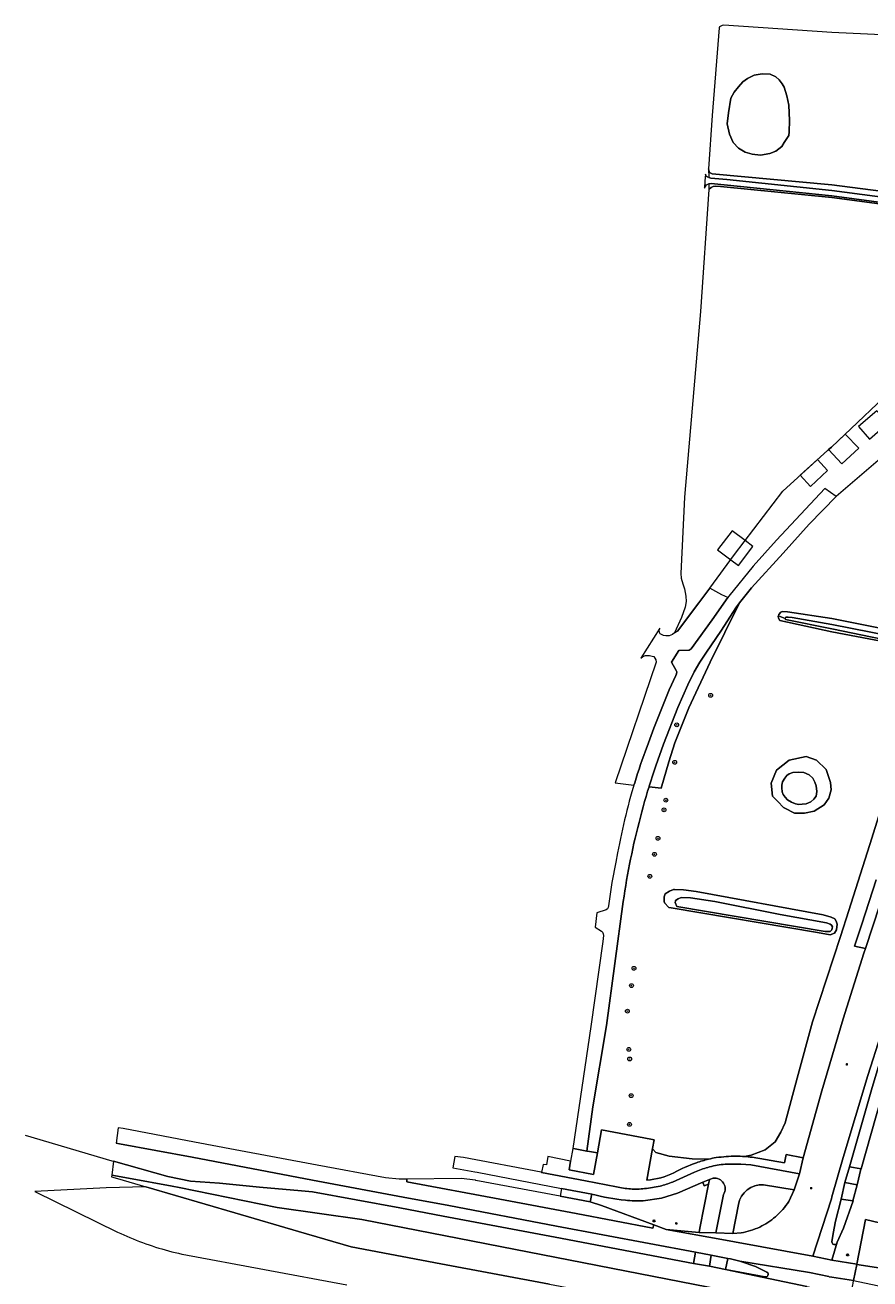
# Model space of a CAD drawing. Header units: metres. Extents: x 152610 to 160096, y 456114 to 462495.
# Tile 412 of 656: x 156831 to 157008, y 460548 to 460811. Entities that reach past the tile are written whole.
import ezdxf
from ezdxf.enums import TextEntityAlignment as Align

# ---------------------------------------------------------------- set-up
doc = ezdxf.new("R2010")
doc.units = ezdxf.units.M
doc.header["$LTSCALE"] = 0.5
doc.layers.get('0').update_dxf_attribs({"linetype": 'CONTINUOUS'})
for name, color, linetype, lineweight in [('B-PV-GR-BEPLANTING_CULTUUR_VASTE PLANTENVAK-GV', 251, 'CONTINUOUS', 18), ('B-PV-GR-BOOM-S', 251, 'CONTINUOUS', 25), ('B-PV-GR-BOS_LOOF-GV', 251, 'CONTINUOUS', 13), ('B-PV-IE-MEUBILAIR-S', 251, 'CONTINUOUS', 25), ('B-PV-OG-BEBOUWING_OVERBOUWING-GV', 251, 'CONTINUOUS', 18), ('B-PV-OG-BEBOUWING_SCHUUR-GV', 251, 'CONTINUOUS', 18), ('B-PV-OG-TERREIN_BEGROEID-GV', 251, 'CONTINUOUS', 18), ('B-PV-OG-TERREIN_OEVER-GV', 251, 'CONTINUOUS', 18), ('B-PV-OG-WATER_MEER-GV', 251, 'CONTINUOUS', 18), ('B-PV-OG-WATER_SLOOT-GV', 251, 'CONTINUOUS', 18), ('B-PV-VH-GESLOTENVERHARDING_ASFALT-GV', 251, 'CONTINUOUS', 18), ('B-PV-VH-GESLOTENVERHARDING_BETON-GV', 251, 'CONTINUOUS', 18), ('B-PV-VH-HALFVERHARDING_GRASBETONSTEEN-GV', 251, 'CONTINUOUS', 18), ('B-PV-VH-ONVERHARD_ZAND-GV', 251, 'CONTINUOUS', 18), ('B-PV-VH-OPENVERHARDING_BETONSTRAATSTEEN-GV', 251, 'CONTINUOUS', 18), ('B-PV-VH-OPENVERHARDING_TEGEL-GV', 251, 'CONTINUOUS', 18)]:
    doc.layers.add(name, color=color, linetype=linetype, lineweight=lineweight)
doc.styles.add('NLCS-ISO', font='NLCS-ISO.ttf')

# ---------------------------------------------------------------- blocks, each defined once
blk = doc.blocks.new('SIE-MEUBILAIR_PAAL_LICHTMAST-SO')
for points in [[(-0.6, 0), (-1, 0)], [(-0.7, 0.7), (-0.4, 0.4)], [(0, 1), (0, 0.6)], [(0.4, 0.4), (0.7, 0.7)], [(1, 0), (0.6, 0)], [(-0.7, -0.7), (-0.4, -0.4)], [(0, -0.6), (0, -1)], [(0.4, -0.4), (0.7, -0.7)]]:
    blk.add_lwpolyline(points)
blk.add_circle((0, 0), 0.5)
blk = doc.blocks.new('SIE-MEUBILAIR_PUT_RIOOLPUT-SO')
blk.add_ellipse((0, 0), major_axis=(1.25, 0), ratio=0.54)
at = {"style": 'NLCS-ISO'}
blk.add_text('ri', height=0.75, dxfattribs=at).set_placement((0, 0.1), align=Align.MIDDLE_CENTER)
blk = doc.blocks.new('SGR-BOOM_GBKN-SO')
at = {"linetype": 'ByBlock', "lineweight": 18}
h = blk.add_hatch(color=0, dxfattribs=at)
h.dxf.hatch_style = 1
edge = h.paths.add_edge_path()
edge.add_arc((0, 0), 0.25, 0, 360)
at = {"color": 0, "linetype": 'ByBlock', "lineweight": 18}
for radius in [2, 0.25]:
    blk.add_circle((0, 0), radius, dxfattribs=at)
at = {"color": 0, "linetype": 'ByBlock', "lineweight": 18, "style": 'NLCS-ISO'}
blk.add_attdef('SOORT', (2.5, 0), '', height=1.5, dxfattribs=at)

msp = doc.modelspace()

# ---------------------------------------------------------------- linework, layer by layer
at = {"layer": 'B-PV-GR-BEPLANTING_CULTUUR_VASTE PLANTENVAK-GV'}
for points in [[(156985.688, 460567.931, 0.3762786), (156980.398, 460563.799)], [(156988.151, 460561.209, 0.0690523), (156990.98, 460564.434)], [(156980.941, 460557.822, 0.0665305), (156984.853, 460559.072)], [(156984.853, 460559.072, 0.0700866), (156988.151, 460561.209)]]:
    msp.add_lwpolyline(points, format="xyb", dxfattribs=at)
at = {"layer": 'B-PV-GR-BEPLANTING_CULTUUR_VASTE PLANTENVAK-GV', "flags": 128}
for points in [[(156990.98, 460564.434), (156992.087, 460566.837), (156985.688, 460567.931)], [(156980.398, 460563.799), (156979.201, 460557.723)], [(156979.201, 460557.723), (156980.941, 460557.822)]]:
    msp.add_lwpolyline(points, dxfattribs=at)
at = {"layer": 'B-PV-GR-BOS_LOOF-GV', "flags": 128}
for points in [[(157047.781, 460768.473), (157000, 460774.87), (156976.63, 460777.194), (156975.652, 460777.214), (156975.116, 460777.189), (156974.663, 460776.985), (156974.223, 460776.518), (156972.47, 460750.973), (156969.115, 460712.021), (156968.344, 460696.042), (156968.395, 460695.1), (156968.72, 460693.909), (156969.129, 460692.861), (156969.408, 460691.324), (156969.412, 460690.203), (156969.225, 460689.022), (156968.445, 460686.826), (156967.001, 460683.637), (156967.65, 460683.985), (156972.134, 460689.885), (156974.419, 460692.996), (156979.599, 460700.05), (156989.688, 460713.338), (156999.121, 460721.892), (156999.875, 460722.524), (157014.92, 460736.762)], [(157017.983, 460726.862), (157000.853, 460712.169), (156995.232, 460706.368), (156989.791, 460700.329), (156983.149, 460693.047), (156980.644, 460689.92), (156974.495, 460677.434), (156970.002, 460667.925), (156967.049, 460660.555), (156965.779, 460656.586), (156964.217, 460651.039), (156961.661, 460651.331), (156961.374, 460650.39), (156961.053, 460649.311), (156960.739, 460648.23), (156960.432, 460647.146), (156960.134, 460646.06), (156959.843, 460644.973), (156959.56, 460643.883), (156959.284, 460642.791), (156959.017, 460641.698), (156958.757, 460640.602), (156958.505, 460639.505), (156958.261, 460638.406), (156958.024, 460637.305), (156957.796, 460636.203), (156957.575, 460635.098), (156957.362, 460633.993), (156957.157, 460632.886), (156956.96, 460631.777), (156956.771, 460630.667), (156956.589, 460629.556), (156956.416, 460628.444), (156956.25, 460627.33), (156952.77, 460601.34), (156949.911, 460584.286), (156948.64, 460574.995), (156948.733, 460574.977), (156950.865, 460574.645), (156951.679, 460579.473), (156962.016, 460577.506), (156962.709, 460577.374), (156962.385, 460575.534), (156962.437, 460575.38), (156963.052, 460574.714), (156965.892, 460573.936), (156970.735, 460573.356), (156974.146, 460573.292)], [(157016.64, 460680.706), (157000, 460683.854), (156989.087, 460686.204), (156988.823, 460686.692), (156988.762, 460687.097), (156988.778, 460687.141), (156988.904, 460687.479), (156989.284, 460687.922), (156989.594, 460688.09), (156990.703, 460688.034), (157000, 460686.643), (157013.263, 460683.955)], [(156981.659, 460573.846), (156983.084, 460574.111), (156986.038, 460575.265), (156988.107, 460576.941), (156989.293, 460578.972), (156990.169, 460580.906), (156992.714, 460590.286), (156995.895, 460602.1), (157001.794, 460619.992), (157002.345, 460621.677), (157002.998, 460623.644), (157007.946, 460639.225), (157012.062, 460652.393)]]:
    msp.add_lwpolyline(points, dxfattribs=at)
for points in [[(156994.571, 460657.667), (156996.762, 460656.912), (156998.801, 460654.976), (156999.705, 460652.262), (156999.83, 460650.725), (156999.318, 460648.984), (156998.344, 460647.559), (156996.249, 460646.265), (156994.266, 460645.824), (156992.132, 460645.845), (156990.093, 460646.86), (156989.861, 460646.976), (156988.636, 460648.245), (156987.532, 460649.387), (156987.242, 460652.114), (156988.397, 460654.81), (156991.057, 460656.926)], [(156966.76, 460629.787), (156966.998, 460629.782), (156968.906, 460629.746), (156971.507, 460629.397), (156998.187, 460624.523), (156999.874, 460624.045), (157000.586, 460623.694), (157000.914, 460623.195), (157001.112, 460622.521), (157000.943, 460621.394), (157000.522, 460620.659), (156999.643, 460620.341), (156996.984, 460620.801), (156966.314, 460625.961), (156965.842, 460626.04), (156964.933, 460627.038), (156964.813, 460627.372), (156964.823, 460627.808), (156964.834, 460628.278), (156965.022, 460628.875), (156965.95, 460629.498)]]:
    msp.add_lwpolyline(points, close=True, dxfattribs=at)
at = {"layer": 'B-PV-GR-BOS_LOOF-GV'}
for points in [[(156974.146, 460573.292, -0.0171572), (156975.749, 460573.612)], [(156975.749, 460573.612, -0.0381093), (156979.923, 460573.901)], [(156979.923, 460573.901, -0.0167613), (156981.659, 460573.846)]]:
    msp.add_lwpolyline(points, format="xyb", dxfattribs=at)
at = {"layer": 'B-PV-OG-BEBOUWING_OVERBOUWING-GV', "flags": 128}
msp.add_lwpolyline([(156981.8, 460702.948), (156979.064, 460705.022), (156976.033, 460701.023), (156978.783, 460698.939), (156980.392, 460697.719), (156983.423, 460701.718)], close=True, dxfattribs=at)
at = {"layer": 'B-PV-OG-BEBOUWING_SCHUUR-GV', "flags": 128}
for points in [[(157011.703, 460727.54), (157009.423, 460730.168), (157005.569, 460726.826), (157007.849, 460724.197)], [(157005.623, 460722.347), (157002.778, 460725.272), (156999.875, 460722.524), (156999.288, 460722.032), (157002.09, 460719.06)], [(156999.085, 460717.643), (156996.961, 460719.933), (156993.314, 460716.626), (156995.477, 460714.295)]]:
    msp.add_lwpolyline(points, close=True, dxfattribs=at)
at = {"layer": 'B-PV-OG-TERREIN_BEGROEID-GV', "flags": 128}
for points in [[(156958.503, 460651.693), (156958.651, 460652.18), (156958.95, 460653.141), (156959.258, 460654.1), (156959.573, 460655.057), (156959.895, 460656.011), (156960.226, 460656.962), (156960.563, 460657.911), (156960.909, 460658.857), (156961.261, 460659.801), (156962.672, 460663.658), (156965.88, 460671.68), (156967.27, 460674.651), (156967.425, 460675.011), (156967.459, 460675.411), (156967.341, 460675.697), (156966.345, 460677.452), (156967.906, 460679.93), (156970.075, 460679.98), (156970.458, 460680.252), (156974.872, 460686.343), (156978.197, 460691.013), (156976.942, 460691.603), (156974.419, 460692.996), (156972.134, 460689.885), (156967.65, 460683.985), (156967.001, 460683.637), (156966.585, 460683.255), (156965.87, 460682.966), (156965.167, 460682.964), (156964.714, 460683.046), (156964.556, 460683.12), (156964.284, 460683.247), (156963.961, 460683.425), (156963.853, 460683.675), (156963.816, 460684.176), (156963.898, 460684.605), (156959.966, 460678.3), (156960.37, 460678.659), (156960.918, 460678.876), (156961.752, 460678.866), (156962.312, 460678.723), (156962.671, 460678.631), (156963.115, 460677.953), (156963.128, 460677.464), (156954.53, 460652.147)], [(156980.644, 460689.92), (156979.979, 460689.09), (156976.74, 460683.953), (156973.701, 460679.561), (156972.285, 460677.441), (156971.103, 460675.405), (156969.769, 460672.716), (156967.718, 460667.981), (156964.715, 460660.251), (156963.097, 460655.749), (156962.737, 460654.682), (156962.385, 460653.613), (156962.041, 460652.541), (156961.704, 460651.466), (156961.661, 460651.331), (156964.217, 460651.039), (156965.779, 460656.586), (156967.049, 460660.555), (156970.002, 460667.925), (156974.495, 460677.434)]]:
    msp.add_lwpolyline(points, close=True, dxfattribs=at)
for points in [[(157012.062, 460652.393), (157007.946, 460639.225), (157002.998, 460623.644), (157002.345, 460621.677), (157001.794, 460619.992), (156995.895, 460602.1), (156992.714, 460590.286), (156990.169, 460580.906), (156989.293, 460578.972), (156988.107, 460576.941), (156986.038, 460575.265), (156983.084, 460574.111), (156981.659, 460573.846)], [(156993.948, 460573.573), (156997.876, 460587.596), (157002.321, 460602.735), (157006.676, 460616.436), (157007.008, 460617.447), (157004.738, 460617.923), (157006.255, 460622.524), (157009.305, 460631.811)], [(157009.305, 460631.811), (157006.255, 460622.524), (157004.738, 460617.923), (157007.008, 460617.447), (157011.485, 460631.077)], [(156962.385, 460575.534), (156961.215, 460568.879)], [(156974.146, 460573.292), (156970.735, 460573.356), (156965.892, 460573.936), (156963.052, 460574.714), (156962.437, 460575.38), (156962.385, 460575.534)], [(156983.281, 460573.684), (156990.04, 460572.508), (156990.429, 460574.246), (156993.948, 460573.573)], [(156940.794, 460547.105), (156918.044, 460551.379), (156899.188, 460554.938), (156888.182, 460558.138), (156874.844, 460562.021), (156856.178, 460567.486), (156847.843, 460567.315), (156832.911, 460566.487), (156850.261, 460558.011), (156850.906, 460557.709), (156851.554, 460557.415), (156852.206, 460557.128), (156852.86, 460556.848), (156853.518, 460556.576), (156854.179, 460556.311), (156854.843, 460556.054), (156855.509, 460555.804), (156856.179, 460555.561), (156856.851, 460555.326), (156857.525, 460555.099), (156858.203, 460554.879), (156858.882, 460554.667), (156859.564, 460554.462), (156860.248, 460554.265), (156860.935, 460554.076), (156861.623, 460553.894), (156862.314, 460553.721), (156863.006, 460553.555), (156863.7, 460553.397), (156863.826, 460553.369), (156898.343, 460546.956)], [(156949.695, 460565.924), (156949.353, 460564.314), (156951.7, 460563.576), (156962.665, 460559.494), (156965.277, 460558.522), (156972.195, 460557.926), (156972.309, 460558.795), (156974.114, 460568.028), (156973.222, 460567.736), (156972.936, 460568.504), (156967.621, 460566.146), (156964.243, 460565.124), (156960.449, 460564.587)]]:
    msp.add_lwpolyline(points, dxfattribs=at)
at = {"layer": 'B-PV-OG-TERREIN_BEGROEID-GV'}
for points in [[(156966.883, 460570.442, -0.0412426), (156971.605, 460572.541)], [(156971.605, 460572.541, -0.0277295), (156974.146, 460573.292)], [(156981.659, 460573.846, -0.0159932), (156983.281, 460573.684)], [(156961.215, 460568.879, 0.0936645), (156966.883, 460570.442)], [(156956.706, 460564.683, -0.0375234), (156949.695, 460565.924)], [(156960.449, 460564.587, -0.0454225), (156956.706, 460564.683)]]:
    msp.add_lwpolyline(points, format="xyb", dxfattribs=at)
at = {"layer": 'B-PV-OG-TERREIN_OEVER-GV', "flags": 128}
for points in [[(156990.018, 460786.353), (156990.931, 460787.834), (156991.06, 460788.61), (156991.124, 460791.007), (156990.97, 460794.178), (156990.558, 460796.167), (156989.961, 460797.973), (156989.578, 460798.708), (156988.935, 460799.544), (156988.27, 460800.132), (156987.05, 460800.69), (156985.341, 460800.809), (156983.671, 460800.472), (156982.302, 460799.788), (156981.343, 460799.077), (156980.418, 460798.03), (156979.503, 460796.907), (156978.828, 460795.7), (156978.301, 460792.587), (156978.022, 460790.32), (156978.518, 460788.164), (156979.318, 460786.401), (156980.445, 460785.229), (156981.845, 460784.39), (156983.29, 460783.941), (156985.055, 460783.736), (156986.96, 460784.091), (156988.228, 460784.584), (156989.502, 460785.521)], [(156996.762, 460656.912), (156994.571, 460657.667), (156991.057, 460656.926), (156988.397, 460654.81), (156987.242, 460652.114), (156987.532, 460649.387), (156988.636, 460648.245), (156989.861, 460646.976), (156990.093, 460646.86), (156992.132, 460645.845), (156994.266, 460645.824), (156996.249, 460646.265), (156998.344, 460647.559), (156999.318, 460648.984), (156999.83, 460650.725), (156999.705, 460652.262), (156998.801, 460654.976)], [(156991.781, 460654.307), (156992.901, 460654.383), (156994.13, 460654.315), (156995.204, 460653.818), (156995.981, 460653.176), (156996.449, 460652.319), (156996.678, 460651.521), (156996.837, 460650.329), (156996.673, 460649.399), (156996.222, 460648.742), (156995.568, 460648.179), (156994.604, 460647.759), (156993.734, 460647.672), (156993.054, 460647.646), (156992.35, 460647.763), (156991.55, 460648.118), (156990.654, 460648.64), (156990.164, 460649.163), (156989.792, 460649.746), (156989.588, 460650.294), (156989.49, 460651.116), (156989.488, 460651.653), (156989.665, 460652.357), (156990.103, 460653.122), (156990.554, 460653.731), (156991.007, 460654.031)], [(156966.76, 460629.787), (156965.95, 460629.498), (156965.022, 460628.875), (156964.834, 460628.278), (156964.823, 460627.808), (156964.813, 460627.372), (156964.933, 460627.038), (156965.842, 460626.04), (156966.314, 460625.961), (156996.984, 460620.801), (156999.643, 460620.341), (157000.522, 460620.659), (157000.943, 460621.394), (157001.112, 460622.521), (157000.914, 460623.195), (157000.586, 460623.694), (156999.874, 460624.045), (156998.187, 460624.523), (156971.507, 460629.397), (156968.906, 460629.746), (156966.998, 460629.782)], [(156967.221, 460627.499), (156967.767, 460627.871), (156968.409, 460628.113), (156970.327, 460628.068), (156975.43, 460627.311), (156989.121, 460624.599), (156998.833, 460622.84), (156999.643, 460622.555), (156999.927, 460622.333), (157000.087, 460622.001), (157000.073, 460621.679), (156999.969, 460621.333), (156999.641, 460621.033), (156999.206, 460620.981), (156998.587, 460620.993), (156967.487, 460626.26), (156967.127, 460627.093), (156967.188, 460627.356)]]:
    msp.add_lwpolyline(points, close=True, dxfattribs=at)
for points in [[(157012.448, 460775.922), (157000, 460777.49), (156974.907, 460779.834), (156974.334, 460780.082), (156974.238, 460780.321), (156974.153, 460780.845), (156974.186, 460779.027), (156974.639, 460778.921), (156977.978, 460778.61), (157000, 460776.297), (157029.655, 460772.439)], [(157029.593, 460771.192), (157000, 460775.215), (156974.678, 460777.813), (156974.212, 460777.722), (156974.223, 460776.518), (156974.663, 460776.985), (156975.116, 460777.189), (156975.652, 460777.214), (156976.63, 460777.194), (157000, 460774.87), (157047.781, 460768.473)], [(157013.263, 460683.955), (157000, 460686.643), (156990.703, 460688.034), (156989.594, 460688.09), (156989.284, 460687.922), (156988.904, 460687.479), (156988.778, 460687.141), (156990.183, 460686.649), (156990.349, 460686.876), (156990.802, 460686.877), (156991.684, 460686.821), (157000, 460685.376), (157016.315, 460682.172)], [(157016.88, 460680.947), (157000, 460684.44), (156990.291, 460686.375), (156990.183, 460686.649), (156988.778, 460687.141), (156988.762, 460687.097), (156988.823, 460686.692), (156989.087, 460686.204), (157000, 460683.854), (157016.64, 460680.706)]]:
    msp.add_lwpolyline(points, dxfattribs=at)
at = {"layer": 'B-PV-OG-WATER_MEER-GV', "flags": 128}
msp.add_lwpolyline([(156994.13, 460654.315), (156992.901, 460654.383), (156991.781, 460654.307), (156991.007, 460654.031), (156990.554, 460653.731), (156990.103, 460653.122), (156989.665, 460652.357), (156989.488, 460651.653), (156989.49, 460651.116), (156989.588, 460650.294), (156989.792, 460649.746), (156990.164, 460649.163), (156990.654, 460648.64), (156991.55, 460648.118), (156992.35, 460647.763), (156993.054, 460647.646), (156993.734, 460647.672), (156994.604, 460647.759), (156995.568, 460648.179), (156996.222, 460648.742), (156996.673, 460649.399), (156996.837, 460650.329), (156996.678, 460651.521), (156996.449, 460652.319), (156995.981, 460653.176), (156995.204, 460653.818)], close=True, dxfattribs=at)
at = {"layer": 'B-PV-OG-WATER_SLOOT-GV', "flags": 128}
msp.add_lwpolyline([(157029.655, 460772.439), (157000, 460776.297), (156977.978, 460778.61), (156974.639, 460778.921), (156974.186, 460779.027), (156973.935, 460779.086), (156973.66, 460779.323), (156973.467, 460779.764), (156973.372, 460778.309), (156973.272, 460776.795), (156973.677, 460777.499), (156974.118, 460777.703), (156974.212, 460777.722), (156974.678, 460777.813), (157000, 460775.215), (157029.593, 460771.192)], dxfattribs=at)
for points in [[(156991.684, 460686.821), (156990.802, 460686.877), (156990.349, 460686.876), (156990.183, 460686.649), (156990.291, 460686.375), (157000, 460684.44), (157016.88, 460680.947), (157016.961, 460680.971), (157017.048, 460681.012), (157017.127, 460681.066), (157017.196, 460681.133), (157017.253, 460681.211), (157017.297, 460681.297), (157017.325, 460681.389), (157017.338, 460681.484), (157017.335, 460681.581), (157017.317, 460681.675), (157017.282, 460681.765), (157017.234, 460681.848), (157017.172, 460681.922), (157017.099, 460681.985), (157017.017, 460682.035), (157016.315, 460682.172), (157000, 460685.376)], [(156967.221, 460627.499), (156967.188, 460627.356), (156967.127, 460627.093), (156967.487, 460626.26), (156998.587, 460620.993), (156999.206, 460620.981), (156999.641, 460621.033), (156999.969, 460621.333), (157000.073, 460621.679), (157000.087, 460622.001), (156999.927, 460622.333), (156999.643, 460622.555), (156998.833, 460622.84), (156989.121, 460624.599), (156975.43, 460627.311), (156970.327, 460628.068), (156968.409, 460628.113), (156967.767, 460627.871)]]:
    msp.add_lwpolyline(points, close=True, dxfattribs=at)
at = {"layer": 'B-PV-VH-GESLOTENVERHARDING_ASFALT-GV', "flags": 128}
for points in [[(156948.64, 460574.995), (156949.911, 460584.286), (156952.77, 460601.34), (156956.25, 460627.33), (156956.416, 460628.444), (156956.589, 460629.556), (156956.771, 460630.667), (156956.96, 460631.777), (156957.157, 460632.886), (156957.362, 460633.993), (156957.575, 460635.098), (156957.796, 460636.203), (156958.024, 460637.305), (156958.261, 460638.406), (156958.505, 460639.505), (156958.757, 460640.602), (156959.017, 460641.698), (156959.284, 460642.791), (156959.56, 460643.883), (156959.843, 460644.973), (156960.134, 460646.06), (156960.432, 460647.146), (156960.739, 460648.23), (156961.053, 460649.311), (156961.374, 460650.39), (156961.661, 460651.331), (156961.704, 460651.466), (156962.041, 460652.541), (156962.385, 460653.613), (156962.737, 460654.682), (156963.097, 460655.749), (156964.715, 460660.251), (156967.718, 460667.981), (156969.769, 460672.716), (156971.103, 460675.405), (156972.285, 460677.441), (156973.701, 460679.561), (156976.74, 460683.953), (156979.979, 460689.09), (156980.644, 460689.92), (156983.149, 460693.047), (156989.791, 460700.329), (156995.232, 460706.368), (157000.853, 460712.169), (156998.522, 460713.867), (156988.37, 460703.027), (156983.485, 460697.617), (156978.386, 460691.279), (156978.197, 460691.013), (156974.872, 460686.343), (156970.458, 460680.252), (156970.075, 460679.98), (156967.906, 460679.93), (156966.345, 460677.452), (156967.341, 460675.697), (156967.459, 460675.411), (156967.425, 460675.011), (156967.27, 460674.651), (156965.88, 460671.68), (156962.672, 460663.658), (156961.261, 460659.801), (156960.909, 460658.857), (156960.563, 460657.911), (156960.226, 460656.962), (156959.895, 460656.011), (156959.573, 460655.057), (156959.258, 460654.1), (156958.95, 460653.141), (156958.651, 460652.18), (156958.503, 460651.693), (156958.359, 460651.216), (156958.074, 460650.25), (156957.797, 460649.281), (156957.528, 460648.311), (156957.267, 460647.338), (156957.013, 460646.364), (156956.767, 460645.387), (156956.529, 460644.408), (156956.299, 460643.428), (156956.076, 460642.446), (156955.862, 460641.462), (156955.655, 460640.476), (156955.456, 460639.489), (156955.264, 460638.5), (156955.081, 460637.51), (156954.668, 460635.511), (156953.862, 460631.313), (156953.136, 460626.408), (156953.076, 460626.062), (156952.972, 460625.776), (156952.683, 460625.554), (156950.71, 460624.94), (156950.348, 460621.923), (156951.724, 460621.091), (156951.934, 460620.845), (156952.068, 460620.524), (156952.122, 460620.141), (156951.961, 460618.904), (156949.479, 460601.091), (156945.719, 460575.558), (156946.177, 460575.47)], [(156979.568, 460555.988), (156976.95, 460556.45), (156965.277, 460558.522), (156962.665, 460559.494), (156962.469, 460558.833), (156946.41, 460561.882), (156930.38, 460564.894), (156910.88, 460568.527), (156910.895, 460569.074), (156909.316, 460569.108), (156906.445, 460569.387), (156892.089, 460572.058), (156874.935, 460575.27), (156866.393, 460576.87), (156851.441, 460579.687), (156850.388, 460579.891), (156849.931, 460576.623), (156850.658, 460576.481), (156865.884, 460573.686), (156891.136, 460568.89), (156910.098, 460565.315), (156919.682, 460563.587), (156942.25, 460559.275), (156971.419, 460553.785), (156974.687, 460553.19), (156978.197, 460552.476), (156978.747, 460552.399), (156980.667, 460551.893), (156995.307, 460549.528), (156999.331, 460548.679), (156999.425, 460548.662), (157000, 460548.571), (157004.535, 460547.849), (157005.194, 460551.228), (157005.203, 460551.278), (157000.012, 460552.113), (157000, 460552.115), (156995.984, 460552.962)], [(156849.031, 460569.954), (156848.985, 460569.591), (156850.27, 460569.215), (156856.178, 460567.486), (156874.844, 460562.021), (156888.182, 460558.138), (156899.188, 460554.938), (156918.044, 460551.379), (156940.794, 460547.105), (156968.954, 460541.773), (156969.046, 460541.756), (156972.286, 460541.157), (156975.7, 460539.971), (156976.281, 460542.703), (156976.966, 460545.926), (156901.464, 460560.68), (156883.733, 460563.184), (156863.173, 460567.329), (156861.72, 460567.599), (156852.513, 460569.308)], [(157002.674, 460568.42), (157001.93, 460564.938), (157004.384, 460564.547), (157005.262, 460567.925)], [(156974.687, 460553.19), (156974.324, 460550.842), (156977.688, 460550.174), (156978.197, 460552.476)], [(157017.5, 460549.3), (157005.194, 460551.228), (157004.535, 460547.849), (157015.744, 460545.483), (157023.419, 460543.991), (157056.357, 460538.021), (157097.691, 460530.258), (157098.169, 460533.99)]]:
    msp.add_lwpolyline(points, close=True, dxfattribs=at)
for points in [[(157042.955, 460686.83), (157049.208, 460700.818), (157045.775, 460702.293), (157045.451, 460702.466), (157044.72, 460700.865), (157039.209, 460688.819), (157031.376, 460672.966), (157026.626, 460663.223), (157021.279, 460653.311), (157015.758, 460643.262), (157015.313, 460642.159), (157011.485, 460631.077), (157007.008, 460617.447), (157006.676, 460616.436), (157002.321, 460602.735), (156997.876, 460587.596), (156993.948, 460573.573), (156993.177, 460570.182), (156992.087, 460566.837), (156990.98, 460564.434)], [(157043.398, 460685.263), (157039.242, 460673.382), (157031.692, 460651.615), (157026.962, 460637.998), (157022.22, 460624.182), (157018.245, 460612.152), (157013.276, 460596.102), (157009.251, 460582.376), (157006.097, 460571.259), (157006.083, 460571.209), (157005.262, 460567.925), (157004.384, 460564.547), (157004.469, 460564.534), (157002.446, 460558.846), (157001.11, 460555.893), (157000.012, 460552.113), (157005.203, 460551.278), (157007.035, 460560.678), (157011.426, 460559.574)], [(156980.941, 460557.822), (156979.201, 460557.723), (156975.635, 460557.826), (156972.195, 460557.926), (156965.277, 460558.522), (156976.95, 460556.45), (156979.568, 460555.988), (156995.984, 460552.962), (156999.886, 460565.006), (157000, 460565.403), (157002.358, 460573.625), (157004.906, 460582.222), (157007.53, 460590.796), (157010.229, 460599.347), (157014.685, 460612.863), (157019.32, 460626.318), (157024.135, 460639.71), (157029.032, 460652.781), (157030.53, 460659.546)], [(157028.77, 460651.597), (157029.032, 460652.781), (157024.135, 460639.71), (157019.32, 460626.318), (157014.685, 460612.863), (157010.229, 460599.347), (157007.53, 460590.796), (157004.906, 460582.222), (157002.358, 460573.625), (157000, 460565.403), (156999.886, 460565.006), (156995.984, 460552.962), (157000, 460552.115), (157000.012, 460552.113), (157001.11, 460555.893), (157000.996, 460555.64)], [(156999.988, 460555.945), (157000.231, 460557.677), (157000.739, 460560.295), (157001.93, 460564.938), (157002.674, 460568.42), (157003.692, 460571.658), (157008.439, 460588.286), (157013.766, 460605.922), (157018.14, 460619.503), (157018.406, 460620.365), (157022.021, 460631.204), (157027.437, 460646.774), (157028.77, 460651.597)], [(156994.727, 460546.584), (156977.688, 460550.174), (156974.324, 460550.842), (156971.002, 460551.444), (156941.987, 460556.97), (156918.539, 460561.318), (156909.416, 460563.074), (156891.114, 460566.429), (156888.81, 460566.657), (156879.983, 460567.401), (156871.606, 460568.229), (156865.558, 460568.712), (156860.771, 460569.624), (156849.399, 460572.841), (156849.031, 460569.954), (156852.513, 460569.308), (156861.72, 460567.599), (156863.173, 460567.329), (156883.733, 460563.184), (156901.464, 460560.68), (156976.966, 460545.926)], [(156922.757, 460573.647), (156920.959, 460573.837), (156920.557, 460571.479), (156925.141, 460570.635), (156925.668, 460570.598), (156943.287, 460567.177), (156949.695, 460565.924)], [(156954.82, 460567.522), (156948.362, 460568.747), (156939.153, 460570.525), (156939.044, 460570.546), (156922.757, 460573.647)], [(156985.688, 460567.931), (156992.087, 460566.837), (156993.177, 460570.182), (156983.018, 460572.069), (156981.966, 460572.184), (156980.91, 460572.247)], [(156960.449, 460564.587), (156964.243, 460565.124), (156967.621, 460566.146), (156972.936, 460568.504), (156974.358, 460569.023), (156975.108, 460569.292)], [(156971.223, 460570.587), (156966.604, 460568.495)], [(156977.286, 460565.906), (156975.635, 460557.826), (156979.201, 460557.723), (156980.398, 460563.799)], [(157011.426, 460559.574), (157007.035, 460560.678), (157005.203, 460551.278), (157005.194, 460551.228), (157017.5, 460549.3), (157098.169, 460533.99), (157098.459, 460536.254), (157094.127, 460537.614), (157072.142, 460541.76), (157059.183, 460544.192), (157045.201, 460546.708), (157030.794, 460549.493), (157024.718, 460550.686), (157024.659, 460550.696), (157021.205, 460551.304), (157017.815, 460552.594), (157016.321, 460553.359)], [(156985.941, 460548.648), (156977.688, 460550.174), (156994.727, 460546.584), (156998.753, 460545.735), (156998.918, 460545.705), (156999.491, 460545.549), (157000, 460545.41), (157003.855, 460544.36), (157004.356, 460546.932), (157004.419, 460547.253), (157004.535, 460547.849), (157000, 460548.571), (156999.425, 460548.662), (156999.331, 460548.679), (156995.307, 460549.528), (156980.667, 460551.893)], [(156980.667, 460551.893), (156983.959, 460550.824), (156986.386, 460549.592)]]:
    msp.add_lwpolyline(points, dxfattribs=at)
at = {"layer": 'B-PV-VH-GESLOTENVERHARDING_ASFALT-GV'}
for points in [[(156977.182, 460572.189, 0.0415811), (156973.963, 460571.569)], [(156980.91, 460572.247, 0.0295076), (156977.182, 460572.189)], [(156973.963, 460571.569, 0.0386873), (156971.223, 460570.587)], [(156975.108, 460569.292, -0.6363609), (156977.286, 460565.906)], [(156957.78, 460567.052, -0.0445444), (156954.82, 460567.522)], [(156960.721, 460567.11, -0.0414865), (156957.78, 460567.052)], [(156963.969, 460567.651, -0.0335514), (156960.721, 460567.11)], [(156966.604, 460568.495, -0.0364603), (156963.969, 460567.651)], [(156980.398, 460563.799, -0.3762786), (156985.688, 460567.931)], [(156949.695, 460565.924, 0.0375234), (156956.706, 460564.683)], [(156956.706, 460564.683, 0.0454225), (156960.449, 460564.587)], [(156990.98, 460564.434, -0.0690523), (156988.151, 460561.209)], [(156984.853, 460559.072, -0.0665305), (156980.941, 460557.822)], [(156988.151, 460561.209, -0.0700866), (156984.853, 460559.072)], [(157000.996, 460555.64, -0.7463585), (156999.988, 460555.945)], [(156986.386, 460549.592, -0.9180528), (156985.941, 460548.648)]]:
    msp.add_lwpolyline(points, format="xyb", dxfattribs=at)
at = {"layer": 'B-PV-VH-GESLOTENVERHARDING_BETON-GV', "flags": 128}
msp.add_lwpolyline([(156925.332, 460568.844), (156925.257, 460568.858), (156922.303, 460569.221), (156910.913, 460569.074), (156910.895, 460569.074), (156910.88, 460568.527), (156930.38, 460564.894), (156946.41, 460561.882), (156962.469, 460558.833), (156962.665, 460559.494), (156951.7, 460563.576), (156949.353, 460564.314), (156949.299, 460564.331), (156943.01, 460565.515)], close=True, dxfattribs=at)
at = {"layer": 'B-PV-VH-HALFVERHARDING_GRASBETONSTEEN-GV', "flags": 128}
msp.add_lwpolyline([(156974.114, 460568.028), (156974.358, 460569.023), (156972.936, 460568.504), (156973.222, 460567.736)], close=True, dxfattribs=at)
at = {"layer": 'B-PV-VH-ONVERHARD_ZAND-GV', "flags": 128}
msp.add_lwpolyline([(157014.948, 460808.761), (157000, 460809.437), (156977.37, 460810.997), (156976.964, 460810.9), (156976.429, 460810.636), (156976.334, 460810.409), (156974.903, 460792.067), (156974.153, 460780.845), (156974.238, 460780.321), (156974.334, 460780.082), (156974.907, 460779.834), (157000, 460777.49), (157012.448, 460775.922)], dxfattribs=at)
msp.add_lwpolyline([(156990.018, 460786.353), (156989.502, 460785.521), (156988.228, 460784.584), (156986.96, 460784.091), (156985.055, 460783.736), (156983.29, 460783.941), (156981.845, 460784.39), (156980.445, 460785.229), (156979.318, 460786.401), (156978.518, 460788.164), (156978.022, 460790.32), (156978.301, 460792.587), (156978.828, 460795.7), (156979.503, 460796.907), (156980.418, 460798.03), (156981.343, 460799.077), (156982.302, 460799.788), (156983.671, 460800.472), (156985.341, 460800.809), (156987.05, 460800.69), (156988.27, 460800.132), (156988.935, 460799.544), (156989.578, 460798.708), (156989.961, 460797.973), (156990.558, 460796.167), (156990.97, 460794.178), (156991.124, 460791.007), (156991.06, 460788.61), (156990.931, 460787.834)], close=True, dxfattribs=at)
at = {"layer": 'B-PV-VH-OPENVERHARDING_BETONSTRAATSTEEN-GV', "flags": 128}
for points in [[(157041.838, 460686.378), (157034.567, 460671.879), (157032.241, 460666.35), (157030.53, 460659.546), (157029.032, 460652.781), (157028.77, 460651.597), (157027.437, 460646.774), (157022.021, 460631.204), (157018.406, 460620.365), (157018.14, 460619.503), (157013.766, 460605.922), (157008.439, 460588.286), (157003.692, 460571.658), (157006.097, 460571.259), (157009.251, 460582.376), (157013.276, 460596.102), (157018.245, 460612.152), (157022.22, 460624.182), (157026.962, 460637.998), (157031.692, 460651.615), (157039.242, 460673.382), (157043.398, 460685.263)], [(156830.867, 460578.317), (156849.063, 460572.936), (156849.399, 460572.841), (156860.771, 460569.624), (156865.558, 460568.712), (156871.606, 460568.229), (156879.983, 460567.401), (156888.81, 460566.657), (156891.114, 460566.429), (156909.416, 460563.074), (156918.539, 460561.318), (156941.987, 460556.97), (156971.002, 460551.444), (156971.419, 460553.785), (156942.25, 460559.275), (156919.682, 460563.587), (156910.098, 460565.315), (156891.136, 460568.89), (156865.884, 460573.686), (156850.658, 460576.481), (156849.931, 460576.623)], [(157004.384, 460564.547), (157001.93, 460564.938), (157000.739, 460560.295), (157000.231, 460557.677), (156999.988, 460555.945)], [(157000.996, 460555.64), (157001.11, 460555.893), (157002.446, 460558.846), (157004.469, 460564.534), (157004.384, 460564.547)], [(156978.197, 460552.476), (156977.688, 460550.174), (156985.941, 460548.648)], [(156986.386, 460549.592), (156983.959, 460550.824), (156980.667, 460551.893), (156978.747, 460552.399), (156978.197, 460552.476)]]:
    msp.add_lwpolyline(points, dxfattribs=at)
msp.add_lwpolyline([(156945.225, 460572.897), (156944.915, 460571.057), (156950.04, 460570.092), (156950.856, 460574.592), (156950.865, 460574.645), (156948.733, 460574.977), (156948.64, 460574.995), (156946.177, 460575.47), (156945.719, 460575.558)], close=True, dxfattribs=at)
at = {"layer": 'B-PV-VH-OPENVERHARDING_BETONSTRAATSTEEN-GV'}
for points in [[(156999.988, 460555.945, 0.7463585), (157000.996, 460555.64)], [(156985.941, 460548.648, 0.9180528), (156986.386, 460549.592)]]:
    msp.add_lwpolyline(points, format="xyb", dxfattribs=at)
at = {"layer": 'B-PV-VH-OPENVERHARDING_TEGEL-GV', "flags": 128}
for points in [[(156962.385, 460575.534), (156962.709, 460577.374), (156962.016, 460577.506), (156951.679, 460579.473), (156950.865, 460574.645), (156950.856, 460574.592), (156950.04, 460570.092), (156944.915, 460571.057), (156945.225, 460572.897), (156940.461, 460573.848), (156940.16, 460572.129), (156939.461, 460572.193), (156939.153, 460570.525), (156948.362, 460568.747), (156954.82, 460567.522)], [(156961.215, 460568.879), (156962.385, 460575.534)], [(156980.91, 460572.247), (156981.966, 460572.184), (156983.018, 460572.069), (156993.177, 460570.182), (156993.948, 460573.573), (156990.429, 460574.246), (156990.04, 460572.508), (156983.281, 460573.684)], [(156966.604, 460568.495), (156971.223, 460570.587)], [(156975.108, 460569.292), (156974.358, 460569.023), (156974.114, 460568.028), (156972.309, 460558.795)], [(156972.309, 460558.795), (156972.195, 460557.926), (156975.635, 460557.826), (156977.286, 460565.906)]]:
    msp.add_lwpolyline(points, dxfattribs=at)
at = {"layer": 'B-PV-VH-OPENVERHARDING_TEGEL-GV'}
for points in [[(156971.605, 460572.541, 0.0412426), (156966.883, 460570.442)], [(156974.146, 460573.292, 0.0277295), (156971.605, 460572.541)], [(156973.963, 460571.569, -0.0415811), (156977.182, 460572.189)], [(156975.749, 460573.612, 0.0171572), (156974.146, 460573.292)], [(156979.923, 460573.901, 0.0381093), (156975.749, 460573.612)], [(156977.182, 460572.189, -0.0295076), (156980.91, 460572.247)], [(156981.659, 460573.846, 0.0167613), (156979.923, 460573.901)], [(156983.281, 460573.684, 0.0159932), (156981.659, 460573.846)], [(156966.883, 460570.442, -0.0936645), (156961.215, 460568.879)], [(156971.223, 460570.587, -0.0386873), (156973.963, 460571.569)], [(156977.286, 460565.906, 0.6363609), (156975.108, 460569.292)], [(156954.82, 460567.522, 0.0445444), (156957.78, 460567.052)], [(156957.78, 460567.052, 0.0414865), (156960.721, 460567.11)], [(156960.721, 460567.11, 0.0335514), (156963.969, 460567.651)], [(156963.969, 460567.651, 0.0364603), (156966.604, 460568.495)]]:
    msp.add_lwpolyline(points, format="xyb", dxfattribs=at)
at = {"layer": 'B-PV-VH-OPENVERHARDING_TEGEL-GV', "flags": 128}
for points in [[(157005.262, 460567.925), (157006.083, 460571.209), (157006.097, 460571.259), (157003.692, 460571.658), (157002.674, 460568.42)], [(156943.01, 460565.515), (156949.299, 460564.331), (156949.353, 460564.314), (156949.695, 460565.924), (156943.287, 460567.177)], [(156971.419, 460553.785), (156971.002, 460551.444), (156974.324, 460550.842), (156974.687, 460553.19)]]:
    msp.add_lwpolyline(points, close=True, dxfattribs=at)

# ---------------------------------------------------------------- block references
at = {"layer": 'B-PV-GR-BOOM-S', "xscale": 0.2, "yscale": 0.2, "zscale": 0.2}
for p in [(156974.568, 460670.509), (156967.458, 460664.317), (156967.053, 460656.471), (156965.185, 460648.535), (156964.8, 460646.5), (156963.524, 460640.552), (156962.8, 460637.2), (156961.816, 460632.579), (156958.5, 460613.3), (156957.974, 460609.667), (156957.13, 460604.318), (156957.416, 460596.293), (156957.6, 460594.3), (156957.9, 460586.6), (156957.565, 460580.588)]:
    msp.add_blockref('SGR-BOOM_GBKN-SO', p, dxfattribs=at)
at = {"layer": 'B-PV-IE-MEUBILAIR-S', "xscale": 0.2, "yscale": 0.2, "zscale": 0.2}
for name, p in [('SIE-MEUBILAIR_PAAL_LICHTMAST-SO', (157003.113, 460593.167)), ('SIE-MEUBILAIR_PAAL_LICHTMAST-SO', (156995.625, 460567.223)), ('SIE-MEUBILAIR_PUT_RIOOLPUT-SO', (156962.731, 460560.349)), ('SIE-MEUBILAIR_PAAL_LICHTMAST-SO', (156967.383, 460559.836)), ('SIE-MEUBILAIR_PUT_RIOOLPUT-SO', (157003.289, 460553.217))]:
    msp.add_blockref(name, p, dxfattribs=at)

doc.saveas('drawing.dxf')
